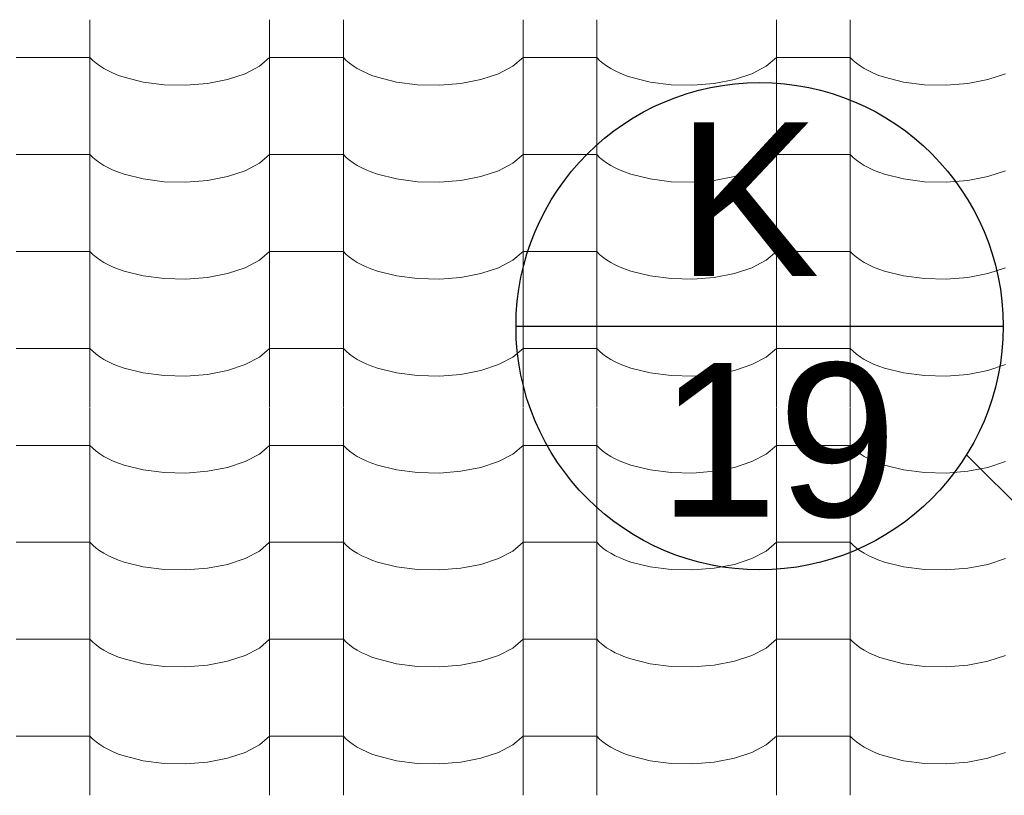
# Model space of a CAD drawing. Header units: millimetres. Extents: x -36478 to 31050, y -14815 to 11827.
# Tile 469 of 656: x -9469 to -8828, y 9608 to 10113. Entities that reach past the tile are written whole.
import ezdxf

# ---------------------------------------------------------------- set-up
doc = ezdxf.new("R2010")
doc.units = ezdxf.units.MM
doc.header["$MEASUREMENT"] = 0
for name, color, linetype in [('Nové_Kóty - SP', 7, 'Continuous'), ('Nové_Popis', 7, 'Continuous'), ('Nové_Výplně - Povrchové', 7, 'Continuous')]:
    doc.layers.add(name, color=color, linetype=linetype)
doc.styles.add('GENEROVANÝ_STYL_1', font='txt')
doc.styles.add('GENEROVANÝ_STYL_2', font='txt')
doc.dimstyles.new('GENEROVANÝ_STYL__1', dxfattribs={"dimtxt": 125, "dimasz": 190, "dimexe": 0.18, "dimexo": 300, "dimgap": 0, "dimtad": 1, "dimdec": 0, "dimzin": 0, "dimdsep": 46, "dimtxsty": 'GENEROVANÝ_STYL_2', "dimblk": 'ARROWHEAD_6', "dimblk1": 'ARROWHEAD_6', "dimblk2": 'ARROWHEAD_6', "dimcen": 0.09, "dimclrd": 1, "dimclre": 1, "dimclrt": 1, "dimazin": 0, "dimtfac": 1, "dimtdec": 4, "dimtmove": 0, "dimatfit": 3, "dimfxl": 1, "dimtolj": 1, "dimtzin": 0, "dimarcsym": 0})
doc.dimstyles.new('GENEROVANÝ_STYL__2', dxfattribs={"dimtxt": 125, "dimasz": 190, "dimexe": 0.18, "dimexo": 300, "dimgap": 0, "dimtad": 1, "dimdec": 0, "dimzin": 0, "dimdsep": 46, "dimtxsty": 'GENEROVANÝ_STYL_2', "dimblk": 'ARROWHEAD_6', "dimblk1": 'ARROWHEAD_6', "dimblk2": 'ARROWHEAD_6', "dimcen": 0.09, "dimclrd": 1, "dimclre": 1, "dimclrt": 1, "dimazin": 0, "dimtfac": 1, "dimtdec": 4, "dimtmove": 2, "dimatfit": 3, "dimfxl": 1, "dimtolj": 1, "dimtzin": 0, "dimarcsym": 0})

# ---------------------------------------------------------------- blocks, each defined once
blk = doc.blocks.new('*X13')
at = {"layer": 'Nové_Výplně - Povrchové', "color": 21, "linetype": 'Continuous', "lineweight": 20, "true_color": 0xffaaaa}
for p, q in [((-9423.69, 10112.65), (-9423.69, 10049.77)), ((-9306.72, 10112.65), (-9306.72, 10049.77)), ((-9258.69, 10112.65), (-9258.69, 10049.77)), ((-9141.72, 10112.65), (-9141.72, 10049.77)), ((-9093.69, 10112.65), (-9093.69, 10049.77)), ((-8976.72, 10112.65), (-8976.72, 10049.77)), ((-8928.69, 10112.65), (-8928.69, 10049.77)), ((-9447.71, 10088.12), (-9471.72, 10088.12)), ((-9423.69, 10088.12), (-9447.71, 10088.12)), ((-9423.69, 10088.12), (-9421.86, 10086.22)), ((-9421.86, 10086.22), (-9419.74, 10084.39)), ((-9419.74, 10084.39), (-9417.34, 10082.64)), ((-9313.39, 10082.43), (-9306.72, 10088.12)), ((-9282.71, 10088.12), (-9306.72, 10088.12)), ((-9258.69, 10088.12), (-9282.71, 10088.12)), ((-9258.69, 10088.12), (-9256.86, 10086.22)), ((-9256.86, 10086.22), (-9254.74, 10084.39)), ((-9254.74, 10084.39), (-9252.34, 10082.64)), ((-9148.39, 10082.43), (-9141.72, 10088.12)), ((-9117.71, 10088.12), (-9141.72, 10088.12)), ((-9093.69, 10088.12), (-9117.71, 10088.12)), ((-9093.69, 10088.12), (-9091.86, 10086.22)), ((-9091.86, 10086.22), (-9089.74, 10084.39)), ((-9089.74, 10084.39), (-9087.34, 10082.64)), ((-8983.39, 10082.43), (-8976.72, 10088.12)), ((-8952.71, 10088.12), (-8976.72, 10088.12)), ((-8928.69, 10088.12), (-8952.71, 10088.12)), ((-8928.69, 10088.12), (-8926.86, 10086.22)), ((-8926.86, 10086.22), (-8924.74, 10084.39)), ((-8924.74, 10084.39), (-8922.34, 10082.64)), ((-9417.34, 10082.64), (-9414.65, 10080.97)), ((-9414.65, 10080.97), (-9411.71, 10079.39)), ((-9411.71, 10079.39), (-9408.53, 10077.91)), ((-9408.53, 10077.91), (-9405.12, 10076.54)), ((-9405.12, 10076.54), (-9401.5, 10075.29)), ((-9334.18, 10073.77), (-9322.7, 10077.56)), ((-9322.7, 10077.56), (-9313.39, 10082.43)), ((-9252.34, 10082.64), (-9249.65, 10080.97)), ((-9249.65, 10080.97), (-9246.71, 10079.39)), ((-9246.71, 10079.39), (-9243.53, 10077.91)), ((-9243.53, 10077.91), (-9240.12, 10076.54)), ((-9240.12, 10076.54), (-9236.5, 10075.29)), ((-9169.18, 10073.77), (-9157.7, 10077.56)), ((-9157.7, 10077.56), (-9148.39, 10082.43)), ((-9087.34, 10082.64), (-9084.65, 10080.97)), ((-9084.65, 10080.97), (-9081.71, 10079.39)), ((-9081.71, 10079.39), (-9078.53, 10077.91)), ((-9078.53, 10077.91), (-9075.12, 10076.54)), ((-9075.12, 10076.54), (-9071.5, 10075.29)), ((-9004.18, 10073.77), (-8992.7, 10077.56)), ((-8992.7, 10077.56), (-8983.39, 10082.43)), ((-8922.34, 10082.64), (-8919.65, 10080.97)), ((-8919.65, 10080.97), (-8916.71, 10079.39)), ((-8916.71, 10079.39), (-8913.53, 10077.91)), ((-8913.53, 10077.91), (-8910.12, 10076.54)), ((-8910.12, 10076.54), (-8906.5, 10075.29)), ((-8839.18, 10073.77), (-8827.7, 10077.56)), ((-9401.5, 10075.29), (-9389.05, 10072.19)), ((-9389.05, 10072.19), (-9375.39, 10070.43)), ((-9375.39, 10070.43), (-9361.21, 10070.11)), ((-9361.21, 10070.11), (-9347.24, 10071.24)), ((-9347.24, 10071.24), (-9334.18, 10073.77)), ((-9236.5, 10075.29), (-9224.05, 10072.19)), ((-9224.05, 10072.19), (-9210.39, 10070.43)), ((-9210.39, 10070.43), (-9196.21, 10070.11)), ((-9196.21, 10070.11), (-9182.24, 10071.24)), ((-9182.24, 10071.24), (-9169.18, 10073.77)), ((-9071.5, 10075.29), (-9059.05, 10072.19)), ((-9059.05, 10072.19), (-9045.39, 10070.43)), ((-9045.39, 10070.43), (-9031.21, 10070.11)), ((-9031.21, 10070.11), (-9017.24, 10071.24)), ((-9017.24, 10071.24), (-9004.18, 10073.77)), ((-8906.5, 10075.29), (-8894.05, 10072.19)), ((-8894.05, 10072.19), (-8880.39, 10070.43)), ((-8880.39, 10070.43), (-8866.21, 10070.11)), ((-8866.21, 10070.11), (-8852.24, 10071.24)), ((-8852.24, 10071.24), (-8839.18, 10073.77)), ((-9423.69, 10049.55), (-9423.69, 9986.67)), ((-9306.72, 10049.55), (-9306.72, 9986.67)), ((-9258.69, 10049.55), (-9258.69, 9986.67)), ((-9141.72, 10049.55), (-9141.72, 9986.67)), ((-9093.69, 10049.55), (-9093.69, 9986.67)), ((-8976.72, 10049.55), (-8976.72, 9986.67)), ((-8928.69, 10049.55), (-8928.69, 9986.67)), ((-9447.71, 10025.01), (-9471.72, 10025.01)), ((-9423.69, 10025.01), (-9447.71, 10025.01)), ((-9423.69, 10025.01), (-9421.86, 10023.12)), ((-9421.86, 10023.12), (-9419.74, 10021.29)), ((-9419.74, 10021.29), (-9417.34, 10019.53)), ((-9417.34, 10019.53), (-9414.65, 10017.86)), ((-9322.7, 10014.46), (-9313.39, 10019.32)), ((-9313.39, 10019.32), (-9306.72, 10025.01)), ((-9282.71, 10025.01), (-9306.72, 10025.01)), ((-9258.69, 10025.01), (-9282.71, 10025.01)), ((-9258.69, 10025.01), (-9256.86, 10023.12)), ((-9256.86, 10023.12), (-9254.74, 10021.29)), ((-9254.74, 10021.29), (-9252.34, 10019.53)), ((-9252.34, 10019.53), (-9249.65, 10017.86)), ((-9157.7, 10014.46), (-9148.39, 10019.32)), ((-9148.39, 10019.32), (-9141.72, 10025.01)), ((-9117.71, 10025.01), (-9141.72, 10025.01)), ((-9093.69, 10025.01), (-9117.71, 10025.01)), ((-9093.69, 10025.01), (-9091.86, 10023.12)), ((-9091.86, 10023.12), (-9089.74, 10021.29)), ((-9089.74, 10021.29), (-9087.34, 10019.53)), ((-9087.34, 10019.53), (-9084.65, 10017.86)), ((-8992.7, 10014.46), (-8983.39, 10019.32)), ((-8983.39, 10019.32), (-8976.72, 10025.01)), ((-8952.71, 10025.01), (-8976.72, 10025.01)), ((-8928.69, 10025.01), (-8952.71, 10025.01)), ((-8928.69, 10025.01), (-8926.86, 10023.12)), ((-8926.86, 10023.12), (-8924.74, 10021.29)), ((-8924.74, 10021.29), (-8922.34, 10019.53)), ((-8922.34, 10019.53), (-8919.65, 10017.86)), ((-9414.65, 10017.86), (-9411.71, 10016.28)), ((-9411.71, 10016.28), (-9408.53, 10014.81)), ((-9408.53, 10014.81), (-9405.12, 10013.44)), ((-9405.12, 10013.44), (-9401.5, 10012.18)), ((-9334.18, 10010.67), (-9322.7, 10014.46)), ((-9249.65, 10017.86), (-9246.71, 10016.28)), ((-9246.71, 10016.28), (-9243.53, 10014.81)), ((-9243.53, 10014.81), (-9240.12, 10013.44)), ((-9240.12, 10013.44), (-9236.5, 10012.18)), ((-9169.18, 10010.67), (-9157.7, 10014.46)), ((-9084.65, 10017.86), (-9081.71, 10016.28)), ((-9081.71, 10016.28), (-9078.53, 10014.81)), ((-9078.53, 10014.81), (-9075.12, 10013.44)), ((-9075.12, 10013.44), (-9071.5, 10012.18)), ((-9004.18, 10010.67), (-8992.7, 10014.46)), ((-8919.65, 10017.86), (-8916.71, 10016.28)), ((-8916.71, 10016.28), (-8913.53, 10014.81)), ((-8913.53, 10014.81), (-8910.12, 10013.44)), ((-8910.12, 10013.44), (-8906.5, 10012.18)), ((-8839.18, 10010.67), (-8827.7, 10014.46)), ((-9401.5, 10012.18), (-9389.05, 10009.08)), ((-9389.05, 10009.08), (-9375.39, 10007.32)), ((-9375.39, 10007.32), (-9361.21, 10007.01)), ((-9361.21, 10007.01), (-9347.24, 10008.14)), ((-9347.24, 10008.14), (-9334.18, 10010.67)), ((-9236.5, 10012.18), (-9224.05, 10009.08)), ((-9224.05, 10009.08), (-9210.39, 10007.32)), ((-9210.39, 10007.32), (-9196.21, 10007.01)), ((-9196.21, 10007.01), (-9182.24, 10008.14)), ((-9182.24, 10008.14), (-9169.18, 10010.67)), ((-9071.5, 10012.18), (-9059.05, 10009.08)), ((-9059.05, 10009.08), (-9045.39, 10007.32)), ((-9045.39, 10007.32), (-9031.21, 10007.01)), ((-9031.21, 10007.01), (-9017.24, 10008.14)), ((-9017.24, 10008.14), (-9004.18, 10010.67)), ((-8906.5, 10012.18), (-8894.05, 10009.08)), ((-8894.05, 10009.08), (-8880.39, 10007.32)), ((-8880.39, 10007.32), (-8866.21, 10007.01)), ((-8866.21, 10007.01), (-8852.24, 10008.14)), ((-8852.24, 10008.14), (-8839.18, 10010.67)), ((-9423.69, 9986.44), (-9423.69, 9923.56)), ((-9306.72, 9986.44), (-9306.72, 9923.56)), ((-9258.69, 9986.44), (-9258.69, 9923.56)), ((-9141.72, 9986.44), (-9141.72, 9923.56)), ((-9093.69, 9986.44), (-9093.69, 9923.56)), ((-8976.72, 9986.44), (-8976.72, 9923.56)), ((-8928.69, 9986.44), (-8928.69, 9923.56)), ((-9447.71, 9961.91), (-9471.72, 9961.91)), ((-9423.69, 9961.91), (-9447.71, 9961.91)), ((-9423.69, 9961.91), (-9421.86, 9960.01)), ((-9313.39, 9956.22), (-9306.72, 9961.91)), ((-9282.71, 9961.91), (-9306.72, 9961.91)), ((-9258.69, 9961.91), (-9282.71, 9961.91)), ((-9258.69, 9961.91), (-9256.86, 9960.01)), ((-9148.39, 9956.22), (-9141.72, 9961.91)), ((-9117.71, 9961.91), (-9141.72, 9961.91)), ((-9093.69, 9961.91), (-9117.71, 9961.91)), ((-9093.69, 9961.91), (-9091.86, 9960.01)), ((-8983.39, 9956.22), (-8976.72, 9961.91)), ((-8952.71, 9961.91), (-8976.72, 9961.91)), ((-8928.69, 9961.91), (-8952.71, 9961.91)), ((-8928.69, 9961.91), (-8926.86, 9960.01)), ((-9421.86, 9960.01), (-9419.74, 9958.19)), ((-9419.74, 9958.19), (-9417.34, 9956.43)), ((-9417.34, 9956.43), (-9414.65, 9954.76)), ((-9414.65, 9954.76), (-9411.71, 9953.18)), ((-9322.7, 9951.35), (-9313.39, 9956.22)), ((-9256.86, 9960.01), (-9254.74, 9958.19)), ((-9254.74, 9958.19), (-9252.34, 9956.43)), ((-9252.34, 9956.43), (-9249.65, 9954.76)), ((-9249.65, 9954.76), (-9246.71, 9953.18)), ((-9157.7, 9951.35), (-9148.39, 9956.22)), ((-9091.86, 9960.01), (-9089.74, 9958.19)), ((-9089.74, 9958.19), (-9087.34, 9956.43)), ((-9087.34, 9956.43), (-9084.65, 9954.76)), ((-9084.65, 9954.76), (-9081.71, 9953.18)), ((-8992.7, 9951.35), (-8983.39, 9956.22)), ((-8926.86, 9960.01), (-8924.74, 9958.19)), ((-8924.74, 9958.19), (-8922.34, 9956.43)), ((-8922.34, 9956.43), (-8919.65, 9954.76)), ((-8919.65, 9954.76), (-8916.71, 9953.18)), ((-9411.71, 9953.18), (-9408.53, 9951.7)), ((-9408.53, 9951.7), (-9405.12, 9950.33)), ((-9405.12, 9950.33), (-9401.5, 9949.08)), ((-9401.5, 9949.08), (-9389.05, 9945.98)), ((-9334.18, 9947.56), (-9322.7, 9951.35)), ((-9246.71, 9953.18), (-9243.53, 9951.7)), ((-9243.53, 9951.7), (-9240.12, 9950.33)), ((-9240.12, 9950.33), (-9236.5, 9949.08)), ((-9236.5, 9949.08), (-9224.05, 9945.98)), ((-9169.18, 9947.56), (-9157.7, 9951.35)), ((-9081.71, 9953.18), (-9078.53, 9951.7)), ((-9078.53, 9951.7), (-9075.12, 9950.33)), ((-9075.12, 9950.33), (-9071.5, 9949.08)), ((-9071.5, 9949.08), (-9059.05, 9945.98)), ((-9004.18, 9947.56), (-8992.7, 9951.35)), ((-8916.71, 9953.18), (-8913.53, 9951.7)), ((-8913.53, 9951.7), (-8910.12, 9950.33)), ((-8910.12, 9950.33), (-8906.5, 9949.08)), ((-8906.5, 9949.08), (-8894.05, 9945.98)), ((-8839.18, 9947.56), (-8827.7, 9951.35)), ((-9389.05, 9945.98), (-9375.39, 9944.22)), ((-9375.39, 9944.22), (-9361.21, 9943.9)), ((-9361.21, 9943.9), (-9347.24, 9945.03)), ((-9347.24, 9945.03), (-9334.18, 9947.56)), ((-9224.05, 9945.98), (-9210.39, 9944.22)), ((-9210.39, 9944.22), (-9196.21, 9943.9)), ((-9196.21, 9943.9), (-9182.24, 9945.03)), ((-9182.24, 9945.03), (-9169.18, 9947.56)), ((-9059.05, 9945.98), (-9045.39, 9944.22)), ((-9045.39, 9944.22), (-9031.21, 9943.9)), ((-9031.21, 9943.9), (-9017.24, 9945.03)), ((-9017.24, 9945.03), (-9004.18, 9947.56)), ((-8894.05, 9945.98), (-8880.39, 9944.22)), ((-8880.39, 9944.22), (-8866.21, 9943.9)), ((-8866.21, 9943.9), (-8852.24, 9945.03)), ((-8852.24, 9945.03), (-8839.18, 9947.56)), ((-9423.69, 9923.34), (-9423.69, 9860.46)), ((-9306.72, 9923.34), (-9306.72, 9860.46)), ((-9258.69, 9923.34), (-9258.69, 9860.46)), ((-9141.72, 9923.34), (-9141.72, 9860.46)), ((-9093.69, 9923.34), (-9093.69, 9860.46)), ((-8976.72, 9923.34), (-8976.72, 9860.46)), ((-8928.69, 9923.34), (-8928.69, 9860.46)), ((-9447.71, 9898.8), (-9471.72, 9898.8)), ((-9423.69, 9898.8), (-9447.71, 9898.8)), ((-9423.69, 9898.8), (-9421.86, 9896.91)), ((-9313.39, 9893.12), (-9306.72, 9898.8)), ((-9282.71, 9898.8), (-9306.72, 9898.8)), ((-9258.69, 9898.8), (-9282.71, 9898.8)), ((-9258.69, 9898.8), (-9256.86, 9896.91)), ((-9148.39, 9893.12), (-9141.72, 9898.8)), ((-9117.71, 9898.8), (-9141.72, 9898.8)), ((-9093.69, 9898.8), (-9117.71, 9898.8)), ((-9093.69, 9898.8), (-9091.86, 9896.91)), ((-8983.39, 9893.12), (-8976.72, 9898.8)), ((-8952.71, 9898.8), (-8976.72, 9898.8)), ((-8928.69, 9898.8), (-8952.71, 9898.8)), ((-8928.69, 9898.8), (-8926.86, 9896.91)), ((-9421.86, 9896.91), (-9419.74, 9895.08)), ((-9419.74, 9895.08), (-9417.34, 9893.33)), ((-9417.34, 9893.33), (-9414.65, 9891.65)), ((-9414.65, 9891.65), (-9411.71, 9890.07)), ((-9322.7, 9888.25), (-9313.39, 9893.12)), ((-9256.86, 9896.91), (-9254.74, 9895.08)), ((-9254.74, 9895.08), (-9252.34, 9893.33)), ((-9252.34, 9893.33), (-9249.65, 9891.65)), ((-9249.65, 9891.65), (-9246.71, 9890.07)), ((-9157.7, 9888.25), (-9148.39, 9893.12)), ((-9091.86, 9896.91), (-9089.74, 9895.08)), ((-9089.74, 9895.08), (-9087.34, 9893.33)), ((-9087.34, 9893.33), (-9084.65, 9891.65)), ((-9084.65, 9891.65), (-9081.71, 9890.07)), ((-8992.7, 9888.25), (-8983.39, 9893.12)), ((-8926.86, 9896.91), (-8924.74, 9895.08)), ((-8924.74, 9895.08), (-8922.34, 9893.33)), ((-8922.34, 9893.33), (-8919.65, 9891.65)), ((-8919.65, 9891.65), (-8916.71, 9890.07)), ((-9411.71, 9890.07), (-9408.53, 9888.6)), ((-9408.53, 9888.6), (-9405.12, 9887.23)), ((-9405.12, 9887.23), (-9401.5, 9885.97)), ((-9401.5, 9885.97), (-9389.05, 9882.87)), ((-9347.24, 9881.93), (-9334.18, 9884.46)), ((-9334.18, 9884.46), (-9322.7, 9888.25)), ((-9246.71, 9890.07), (-9243.53, 9888.6)), ((-9243.53, 9888.6), (-9240.12, 9887.23)), ((-9240.12, 9887.23), (-9236.5, 9885.97)), ((-9236.5, 9885.97), (-9224.05, 9882.87)), ((-9182.24, 9881.93), (-9169.18, 9884.46)), ((-9169.18, 9884.46), (-9157.7, 9888.25)), ((-9081.71, 9890.07), (-9078.53, 9888.6)), ((-9078.53, 9888.6), (-9075.12, 9887.23)), ((-9075.12, 9887.23), (-9071.5, 9885.97)), ((-9071.5, 9885.97), (-9059.05, 9882.87)), ((-9017.24, 9881.93), (-9004.18, 9884.46)), ((-9004.18, 9884.46), (-8992.7, 9888.25)), ((-8916.71, 9890.07), (-8913.53, 9888.6)), ((-8913.53, 9888.6), (-8910.12, 9887.23)), ((-8910.12, 9887.23), (-8906.5, 9885.97)), ((-8906.5, 9885.97), (-8894.05, 9882.87)), ((-8852.24, 9881.93), (-8839.18, 9884.46)), ((-8839.18, 9884.46), (-8827.7, 9888.25)), ((-9389.05, 9882.87), (-9375.39, 9881.12)), ((-9375.39, 9881.12), (-9361.21, 9880.8)), ((-9361.21, 9880.8), (-9347.24, 9881.93)), ((-9224.05, 9882.87), (-9210.39, 9881.12)), ((-9210.39, 9881.12), (-9196.21, 9880.8)), ((-9196.21, 9880.8), (-9182.24, 9881.93)), ((-9059.05, 9882.87), (-9045.39, 9881.12)), ((-9045.39, 9881.12), (-9031.21, 9880.8)), ((-9031.21, 9880.8), (-9017.24, 9881.93)), ((-8894.05, 9882.87), (-8880.39, 9881.12)), ((-8880.39, 9881.12), (-8866.21, 9880.8)), ((-8866.21, 9880.8), (-8852.24, 9881.93)), ((-9423.69, 9860.23), (-9423.69, 9797.35)), ((-9306.72, 9860.23), (-9306.72, 9797.35)), ((-9258.69, 9860.23), (-9258.69, 9797.35)), ((-9141.72, 9860.23), (-9141.72, 9797.35)), ((-9093.69, 9860.23), (-9093.69, 9797.35)), ((-8976.72, 9860.23), (-8976.72, 9797.35)), ((-8928.69, 9860.23), (-8928.69, 9797.35)), ((-9447.71, 9835.7), (-9471.72, 9835.7)), ((-9423.69, 9835.7), (-9447.71, 9835.7)), ((-9423.69, 9835.7), (-9421.86, 9833.81)), ((-9421.86, 9833.81), (-9419.74, 9831.98)), ((-9313.39, 9830.01), (-9306.72, 9835.7)), ((-9282.71, 9835.7), (-9306.72, 9835.7)), ((-9258.69, 9835.7), (-9282.71, 9835.7)), ((-9258.69, 9835.7), (-9256.86, 9833.81)), ((-9256.86, 9833.81), (-9254.74, 9831.98)), ((-9148.39, 9830.01), (-9141.72, 9835.7)), ((-9117.71, 9835.7), (-9141.72, 9835.7)), ((-9093.69, 9835.7), (-9117.71, 9835.7)), ((-9093.69, 9835.7), (-9091.86, 9833.81)), ((-9091.86, 9833.81), (-9089.74, 9831.98)), ((-8983.39, 9830.01), (-8976.72, 9835.7)), ((-8952.71, 9835.7), (-8976.72, 9835.7)), ((-8928.69, 9835.7), (-8952.71, 9835.7)), ((-8928.69, 9835.7), (-8926.86, 9833.81)), ((-8926.86, 9833.81), (-8924.74, 9831.98)), ((-9419.74, 9831.98), (-9417.34, 9830.22)), ((-9417.34, 9830.22), (-9414.65, 9828.55)), ((-9414.65, 9828.55), (-9411.71, 9826.97)), ((-9411.71, 9826.97), (-9408.53, 9825.49)), ((-9322.7, 9825.14), (-9313.39, 9830.01)), ((-9254.74, 9831.98), (-9252.34, 9830.22)), ((-9252.34, 9830.22), (-9249.65, 9828.55)), ((-9249.65, 9828.55), (-9246.71, 9826.97)), ((-9246.71, 9826.97), (-9243.53, 9825.49)), ((-9157.7, 9825.14), (-9148.39, 9830.01)), ((-9089.74, 9831.98), (-9087.34, 9830.22)), ((-9087.34, 9830.22), (-9084.65, 9828.55)), ((-9084.65, 9828.55), (-9081.71, 9826.97)), ((-9081.71, 9826.97), (-9078.53, 9825.49)), ((-8992.7, 9825.14), (-8983.39, 9830.01)), ((-8924.74, 9831.98), (-8922.34, 9830.22)), ((-8922.34, 9830.22), (-8919.65, 9828.55)), ((-8919.65, 9828.55), (-8916.71, 9826.97)), ((-8916.71, 9826.97), (-8913.53, 9825.49)), ((-9408.53, 9825.49), (-9405.12, 9824.12)), ((-9405.12, 9824.12), (-9401.5, 9822.87)), ((-9401.5, 9822.87), (-9389.05, 9819.77)), ((-9347.24, 9818.82), (-9334.18, 9821.35)), ((-9334.18, 9821.35), (-9322.7, 9825.14)), ((-9243.53, 9825.49), (-9240.12, 9824.12)), ((-9240.12, 9824.12), (-9236.5, 9822.87)), ((-9236.5, 9822.87), (-9224.05, 9819.77)), ((-9182.24, 9818.82), (-9169.18, 9821.35)), ((-9169.18, 9821.35), (-9157.7, 9825.14)), ((-9078.53, 9825.49), (-9075.12, 9824.12)), ((-9075.12, 9824.12), (-9071.5, 9822.87)), ((-9071.5, 9822.87), (-9059.05, 9819.77)), ((-9017.24, 9818.82), (-9004.18, 9821.35)), ((-9004.18, 9821.35), (-8992.7, 9825.14)), ((-8913.53, 9825.49), (-8910.12, 9824.12)), ((-8910.12, 9824.12), (-8906.5, 9822.87)), ((-8906.5, 9822.87), (-8894.05, 9819.77)), ((-8852.24, 9818.82), (-8839.18, 9821.35)), ((-8839.18, 9821.35), (-8827.7, 9825.14)), ((-9389.05, 9819.77), (-9375.39, 9818.01)), ((-9375.39, 9818.01), (-9361.21, 9817.69)), ((-9361.21, 9817.69), (-9347.24, 9818.82)), ((-9224.05, 9819.77), (-9210.39, 9818.01)), ((-9210.39, 9818.01), (-9196.21, 9817.69)), ((-9196.21, 9817.69), (-9182.24, 9818.82)), ((-9059.05, 9819.77), (-9045.39, 9818.01)), ((-9045.39, 9818.01), (-9031.21, 9817.69)), ((-9031.21, 9817.69), (-9017.24, 9818.82)), ((-8894.05, 9819.77), (-8880.39, 9818.01)), ((-8880.39, 9818.01), (-8866.21, 9817.69)), ((-8866.21, 9817.69), (-8852.24, 9818.82)), ((-9423.69, 9797.13), (-9423.69, 9734.25)), ((-9306.72, 9797.13), (-9306.72, 9734.25)), ((-9258.69, 9797.13), (-9258.69, 9734.25)), ((-9141.72, 9797.13), (-9141.72, 9734.25)), ((-9093.69, 9797.13), (-9093.69, 9734.25)), ((-8976.72, 9797.13), (-8976.72, 9734.25)), ((-8928.69, 9797.13), (-8928.69, 9734.25)), ((-9447.71, 9772.6), (-9471.72, 9772.6)), ((-9423.69, 9772.6), (-9447.71, 9772.6)), ((-9423.69, 9772.6), (-9421.86, 9770.7)), ((-9421.86, 9770.7), (-9419.74, 9768.87)), ((-9419.74, 9768.87), (-9417.34, 9767.12)), ((-9313.39, 9766.91), (-9306.72, 9772.6)), ((-9282.71, 9772.6), (-9306.72, 9772.6)), ((-9258.69, 9772.6), (-9282.71, 9772.6)), ((-9258.69, 9772.6), (-9256.86, 9770.7)), ((-9256.86, 9770.7), (-9254.74, 9768.87)), ((-9254.74, 9768.87), (-9252.34, 9767.12)), ((-9148.39, 9766.91), (-9141.72, 9772.6)), ((-9117.71, 9772.6), (-9141.72, 9772.6)), ((-9093.69, 9772.6), (-9117.71, 9772.6)), ((-9093.69, 9772.6), (-9091.86, 9770.7)), ((-9091.86, 9770.7), (-9089.74, 9768.87)), ((-9089.74, 9768.87), (-9087.34, 9767.12)), ((-8983.39, 9766.91), (-8976.72, 9772.6)), ((-8952.71, 9772.6), (-8976.72, 9772.6)), ((-8928.69, 9772.6), (-8952.71, 9772.6)), ((-8928.69, 9772.6), (-8926.86, 9770.7)), ((-8926.86, 9770.7), (-8924.74, 9768.87)), ((-8924.74, 9768.87), (-8922.34, 9767.12)), ((-9417.34, 9767.12), (-9414.65, 9765.44)), ((-9414.65, 9765.44), (-9411.71, 9763.87)), ((-9411.71, 9763.87), (-9408.53, 9762.39)), ((-9322.7, 9762.04), (-9313.39, 9766.91)), ((-9252.34, 9767.12), (-9249.65, 9765.44)), ((-9249.65, 9765.44), (-9246.71, 9763.87)), ((-9246.71, 9763.87), (-9243.53, 9762.39)), ((-9157.7, 9762.04), (-9148.39, 9766.91)), ((-9087.34, 9767.12), (-9084.65, 9765.44)), ((-9084.65, 9765.44), (-9081.71, 9763.87)), ((-9081.71, 9763.87), (-9078.53, 9762.39)), ((-8992.7, 9762.04), (-8983.39, 9766.91)), ((-8922.34, 9767.12), (-8919.65, 9765.44)), ((-8919.65, 9765.44), (-8916.71, 9763.87)), ((-8916.71, 9763.87), (-8913.53, 9762.39)), ((-9408.53, 9762.39), (-9405.12, 9761.02)), ((-9405.12, 9761.02), (-9401.5, 9759.76)), ((-9401.5, 9759.76), (-9389.05, 9756.66)), ((-9389.05, 9756.66), (-9375.39, 9754.91)), ((-9347.24, 9755.72), (-9334.18, 9758.25)), ((-9334.18, 9758.25), (-9322.7, 9762.04)), ((-9243.53, 9762.39), (-9240.12, 9761.02)), ((-9240.12, 9761.02), (-9236.5, 9759.76)), ((-9236.5, 9759.76), (-9224.05, 9756.66)), ((-9224.05, 9756.66), (-9210.39, 9754.91)), ((-9182.24, 9755.72), (-9169.18, 9758.25)), ((-9169.18, 9758.25), (-9157.7, 9762.04)), ((-9078.53, 9762.39), (-9075.12, 9761.02)), ((-9075.12, 9761.02), (-9071.5, 9759.76)), ((-9071.5, 9759.76), (-9059.05, 9756.66)), ((-9059.05, 9756.66), (-9045.39, 9754.91)), ((-9017.24, 9755.72), (-9004.18, 9758.25)), ((-9004.18, 9758.25), (-8992.7, 9762.04)), ((-8913.53, 9762.39), (-8910.12, 9761.02)), ((-8910.12, 9761.02), (-8906.5, 9759.76)), ((-8906.5, 9759.76), (-8894.05, 9756.66)), ((-8894.05, 9756.66), (-8880.39, 9754.91)), ((-8852.24, 9755.72), (-8839.18, 9758.25)), ((-8839.18, 9758.25), (-8827.7, 9762.04)), ((-9375.39, 9754.91), (-9361.21, 9754.59)), ((-9361.21, 9754.59), (-9347.24, 9755.72)), ((-9210.39, 9754.91), (-9196.21, 9754.59)), ((-9196.21, 9754.59), (-9182.24, 9755.72)), ((-9045.39, 9754.91), (-9031.21, 9754.59)), ((-9031.21, 9754.59), (-9017.24, 9755.72)), ((-8880.39, 9754.91), (-8866.21, 9754.59)), ((-8866.21, 9754.59), (-8852.24, 9755.72)), ((-9423.69, 9734.02), (-9423.69, 9671.14)), ((-9306.72, 9734.02), (-9306.72, 9671.14)), ((-9258.69, 9734.02), (-9258.69, 9671.14)), ((-9141.72, 9734.02), (-9141.72, 9671.14)), ((-9093.69, 9734.02), (-9093.69, 9671.14)), ((-8976.72, 9734.02), (-8976.72, 9671.14)), ((-8928.69, 9734.02), (-8928.69, 9671.14)), ((-9447.71, 9709.49), (-9471.72, 9709.49)), ((-9423.69, 9709.49), (-9447.71, 9709.49)), ((-9423.69, 9709.49), (-9421.86, 9707.6)), ((-9421.86, 9707.6), (-9419.74, 9705.77)), ((-9419.74, 9705.77), (-9417.34, 9704.01)), ((-9313.39, 9703.8), (-9306.72, 9709.49)), ((-9282.71, 9709.49), (-9306.72, 9709.49)), ((-9258.69, 9709.49), (-9282.71, 9709.49)), ((-9258.69, 9709.49), (-9256.86, 9707.6)), ((-9256.86, 9707.6), (-9254.74, 9705.77)), ((-9254.74, 9705.77), (-9252.34, 9704.01)), ((-9148.39, 9703.8), (-9141.72, 9709.49)), ((-9117.71, 9709.49), (-9141.72, 9709.49)), ((-9093.69, 9709.49), (-9117.71, 9709.49)), ((-9093.69, 9709.49), (-9091.86, 9707.6)), ((-9091.86, 9707.6), (-9089.74, 9705.77)), ((-9089.74, 9705.77), (-9087.34, 9704.01)), ((-8983.39, 9703.8), (-8976.72, 9709.49)), ((-8952.71, 9709.49), (-8976.72, 9709.49)), ((-8928.69, 9709.49), (-8952.71, 9709.49)), ((-8928.69, 9709.49), (-8926.86, 9707.6)), ((-8926.86, 9707.6), (-8924.74, 9705.77)), ((-8924.74, 9705.77), (-8922.34, 9704.01)), ((-9417.34, 9704.01), (-9414.65, 9702.34)), ((-9414.65, 9702.34), (-9411.71, 9700.76)), ((-9411.71, 9700.76), (-9408.53, 9699.28)), ((-9408.53, 9699.28), (-9405.12, 9697.91)), ((-9334.18, 9695.14), (-9322.7, 9698.94)), ((-9322.7, 9698.94), (-9313.39, 9703.8)), ((-9252.34, 9704.01), (-9249.65, 9702.34)), ((-9249.65, 9702.34), (-9246.71, 9700.76)), ((-9246.71, 9700.76), (-9243.53, 9699.28)), ((-9243.53, 9699.28), (-9240.12, 9697.91)), ((-9169.18, 9695.14), (-9157.7, 9698.94)), ((-9157.7, 9698.94), (-9148.39, 9703.8)), ((-9087.34, 9704.01), (-9084.65, 9702.34)), ((-9084.65, 9702.34), (-9081.71, 9700.76)), ((-9081.71, 9700.76), (-9078.53, 9699.28)), ((-9078.53, 9699.28), (-9075.12, 9697.91)), ((-9004.18, 9695.14), (-8992.7, 9698.94)), ((-8992.7, 9698.94), (-8983.39, 9703.8)), ((-8922.34, 9704.01), (-8919.65, 9702.34)), ((-8919.65, 9702.34), (-8916.71, 9700.76)), ((-8916.71, 9700.76), (-8913.53, 9699.28)), ((-8913.53, 9699.28), (-8910.12, 9697.91)), ((-8839.18, 9695.14), (-8827.7, 9698.94)), ((-9405.12, 9697.91), (-9401.5, 9696.66)), ((-9401.5, 9696.66), (-9389.05, 9693.56)), ((-9389.05, 9693.56), (-9375.39, 9691.8)), ((-9361.21, 9691.48), (-9347.24, 9692.61)), ((-9347.24, 9692.61), (-9334.18, 9695.14)), ((-9240.12, 9697.91), (-9236.5, 9696.66)), ((-9236.5, 9696.66), (-9224.05, 9693.56)), ((-9224.05, 9693.56), (-9210.39, 9691.8)), ((-9196.21, 9691.48), (-9182.24, 9692.61)), ((-9182.24, 9692.61), (-9169.18, 9695.14)), ((-9075.12, 9697.91), (-9071.5, 9696.66)), ((-9071.5, 9696.66), (-9059.05, 9693.56)), ((-9059.05, 9693.56), (-9045.39, 9691.8)), ((-9031.21, 9691.48), (-9017.24, 9692.61)), ((-9017.24, 9692.61), (-9004.18, 9695.14)), ((-8910.12, 9697.91), (-8906.5, 9696.66)), ((-8906.5, 9696.66), (-8894.05, 9693.56)), ((-8894.05, 9693.56), (-8880.39, 9691.8)), ((-8866.21, 9691.48), (-8852.24, 9692.61)), ((-8852.24, 9692.61), (-8839.18, 9695.14)), ((-9375.39, 9691.8), (-9361.21, 9691.48)), ((-9210.39, 9691.8), (-9196.21, 9691.48)), ((-9045.39, 9691.8), (-9031.21, 9691.48)), ((-8880.39, 9691.8), (-8866.21, 9691.48)), ((-9423.69, 9670.92), (-9423.69, 9608.04)), ((-9306.72, 9670.92), (-9306.72, 9608.04)), ((-9258.69, 9670.92), (-9258.69, 9608.04)), ((-9141.72, 9670.92), (-9141.72, 9608.04)), ((-9093.69, 9670.92), (-9093.69, 9608.04)), ((-8976.72, 9670.92), (-8976.72, 9608.04)), ((-8928.69, 9670.92), (-8928.69, 9608.04)), ((-9447.71, 9646.39), (-9471.72, 9646.39)), ((-9423.69, 9646.39), (-9447.71, 9646.39)), ((-9423.69, 9646.39), (-9421.86, 9644.49)), ((-9421.86, 9644.49), (-9419.74, 9642.66)), ((-9419.74, 9642.66), (-9417.34, 9640.91)), ((-9417.34, 9640.91), (-9414.65, 9639.24)), ((-9322.7, 9635.83), (-9313.39, 9640.7)), ((-9313.39, 9640.7), (-9306.72, 9646.39)), ((-9282.71, 9646.39), (-9306.72, 9646.39)), ((-9258.69, 9646.39), (-9282.71, 9646.39)), ((-9258.69, 9646.39), (-9256.86, 9644.49)), ((-9256.86, 9644.49), (-9254.74, 9642.66)), ((-9254.74, 9642.66), (-9252.34, 9640.91)), ((-9252.34, 9640.91), (-9249.65, 9639.24)), ((-9157.7, 9635.83), (-9148.39, 9640.7)), ((-9148.39, 9640.7), (-9141.72, 9646.39)), ((-9117.71, 9646.39), (-9141.72, 9646.39)), ((-9093.69, 9646.39), (-9117.71, 9646.39)), ((-9093.69, 9646.39), (-9091.86, 9644.49)), ((-9091.86, 9644.49), (-9089.74, 9642.66)), ((-9089.74, 9642.66), (-9087.34, 9640.91)), ((-9087.34, 9640.91), (-9084.65, 9639.24)), ((-8992.7, 9635.83), (-8983.39, 9640.7)), ((-8983.39, 9640.7), (-8976.72, 9646.39)), ((-8952.71, 9646.39), (-8976.72, 9646.39)), ((-8928.69, 9646.39), (-8952.71, 9646.39)), ((-8928.69, 9646.39), (-8926.86, 9644.49)), ((-8926.86, 9644.49), (-8924.74, 9642.66)), ((-8924.74, 9642.66), (-8922.34, 9640.91)), ((-8922.34, 9640.91), (-8919.65, 9639.24)), ((-9414.65, 9639.24), (-9411.71, 9637.66)), ((-9411.71, 9637.66), (-9408.53, 9636.18)), ((-9408.53, 9636.18), (-9405.12, 9634.81)), ((-9405.12, 9634.81), (-9401.5, 9633.55)), ((-9334.18, 9632.04), (-9322.7, 9635.83)), ((-9249.65, 9639.24), (-9246.71, 9637.66)), ((-9246.71, 9637.66), (-9243.53, 9636.18)), ((-9243.53, 9636.18), (-9240.12, 9634.81)), ((-9240.12, 9634.81), (-9236.5, 9633.55)), ((-9169.18, 9632.04), (-9157.7, 9635.83)), ((-9084.65, 9639.24), (-9081.71, 9637.66)), ((-9081.71, 9637.66), (-9078.53, 9636.18)), ((-9078.53, 9636.18), (-9075.12, 9634.81)), ((-9075.12, 9634.81), (-9071.5, 9633.55)), ((-9004.18, 9632.04), (-8992.7, 9635.83)), ((-8919.65, 9639.24), (-8916.71, 9637.66)), ((-8916.71, 9637.66), (-8913.53, 9636.18)), ((-8913.53, 9636.18), (-8910.12, 9634.81)), ((-8910.12, 9634.81), (-8906.5, 9633.55)), ((-8839.18, 9632.04), (-8827.7, 9635.83)), ((-9401.5, 9633.55), (-9389.05, 9630.45)), ((-9389.05, 9630.45), (-9375.39, 9628.7)), ((-9375.39, 9628.7), (-9361.21, 9628.38)), ((-9361.21, 9628.38), (-9347.24, 9629.51)), ((-9347.24, 9629.51), (-9334.18, 9632.04)), ((-9236.5, 9633.55), (-9224.05, 9630.45)), ((-9224.05, 9630.45), (-9210.39, 9628.7)), ((-9210.39, 9628.7), (-9196.21, 9628.38)), ((-9196.21, 9628.38), (-9182.24, 9629.51)), ((-9182.24, 9629.51), (-9169.18, 9632.04)), ((-9071.5, 9633.55), (-9059.05, 9630.45)), ((-9059.05, 9630.45), (-9045.39, 9628.7)), ((-9045.39, 9628.7), (-9031.21, 9628.38)), ((-9031.21, 9628.38), (-9017.24, 9629.51)), ((-9017.24, 9629.51), (-9004.18, 9632.04)), ((-8906.5, 9633.55), (-8894.05, 9630.45)), ((-8894.05, 9630.45), (-8880.39, 9628.7)), ((-8880.39, 9628.7), (-8866.21, 9628.38)), ((-8866.21, 9628.38), (-8852.24, 9629.51)), ((-8852.24, 9629.51), (-8839.18, 9632.04))]:
    blk.add_line(p, q, dxfattribs=at)
blk = doc.blocks.new('výplň_6_1', base_point=(0, 0))
at = {"layer": 'Nové_Výplně - Povrchové', "color": 21, "linetype": 'Continuous', "lineweight": 20, "true_color": 0xffaaaa}
blk.add_blockref('*X13', (0, 0), dxfattribs=at)
blk = doc.blocks.new('*D6315')
at = {"layer": 'Nové_Kóty - SP', "color": 1, "linetype": 'Continuous', "lineweight": 25}
for p, q in [((-9579.03, 7654.66), (-6330.41, 9887.65)), ((-9409.09, 7407.43), (-9685.24, 7809.17)), ((-9553.27, 7793.71), (-9604.79, 7515.6)), ((-10050.41, 7330.64), (-9579.03, 7654.66)), ((-9880.48, 7083.42), (-10156.62, 7485.16)), ((-10024.65, 7469.7), (-10076.18, 7191.59)), ((-10174.03, 7245.68), (-10050.41, 7330.64))]:
    blk.add_line(p, q, dxfattribs=at)
at = {"layer": 'Nové_Kóty - SP', "color": 1, "lineweight": 25, "insert": (-9946.14, 7432.65), "char_height": 125, "attachment_point": 7, "rotation": 34.50335, "style": 'GENEROVANÝ_STYL_2'}
blk.add_mtext('\\A1;{\\pql;\\fArial|b0|i0|c0|p38;572}', dxfattribs=at)
blk = doc.blocks.new('ARROWHEAD_6')
at = {"color": 0, "linetype": 'Continuous', "lineweight": 0}
for p, q in [((-0.5, -0.5), (0.5, 0.5)), ((0, 0), (-1, 0))]:
    blk.add_line(p, q, dxfattribs=at)
blk = doc.blocks.new('*D6316')
at = {"layer": 'Nové_Kóty - SP', "color": 1, "linetype": 'Continuous', "lineweight": 25}
for p, q in [((-6330.41, 9887.65), (-4580.7, 11090.34)), ((-6160.47, 9640.43), (-6436.62, 10042.17)), ((-6304.64, 10026.71), (-6356.17, 9748.6)), ((-9579.03, 7654.66), (-6330.41, 9887.65)), ((-9553.27, 7793.71), (-9604.79, 7515.6))]:
    blk.add_line(p, q, dxfattribs=at)
at = {"layer": 'Nové_Kóty - SP', "color": 1, "lineweight": 25, "insert": (-8145, 8670.7), "char_height": 125, "attachment_point": 7, "rotation": 34.50335, "style": 'GENEROVANÝ_STYL_2'}
blk.add_mtext('\\A1;{\\pql;\\fArial|b0|i0|c0|p38;3\xa0942}', dxfattribs=at)
blk = doc.blocks.new('*D6326')
at = {"layer": 'Nové_Kóty - SP', "color": 1, "linetype": 'Continuous', "lineweight": 25}
for p, q in [((-4581.24, 11091.13), (-4857.39, 11492.87)), ((-4776.94, 11199.3), (-4725.42, 11477.41)), ((-4751.18, 11338.35), (-4627.57, 11423.32)), ((-10278.77, 7538.87), (-4751.18, 11338.35)), ((-10108.84, 7291.64), (-10384.98, 7693.38)), ((-10253.01, 7677.92), (-10304.54, 7399.81)), ((-10402.39, 7453.9), (-10278.77, 7538.87))]:
    blk.add_line(p, q, dxfattribs=at)
at = {"layer": 'Nové_Kóty - SP', "color": 1, "lineweight": 25, "insert": (-8042.9, 9106.07), "char_height": 125, "attachment_point": 7, "rotation": 34.50335, "style": 'GENEROVANÝ_STYL_2'}
blk.add_mtext('\\A1;{\\pql;\\fArial|b0|i0|c0|p38;6\xa0707- KROKEV}', dxfattribs=at)
blk = doc.blocks.new('*D6327')
at = {"layer": 'Nové_Kóty - SP', "color": 1, "linetype": 'Continuous', "lineweight": 25}
for p, q in [((-10443.65, 7778.73), (-4851.3, 11622.72)), ((-10273.71, 7531.5), (-10549.86, 7933.25)), ((-10294.79, 7517.01), (-10570.94, 7918.75)), ((-10417.88, 7917.78), (-10469.41, 7639.67)), ((-10490.49, 7625.18), (-10438.97, 7903.29)), ((-10464.73, 7764.24), (-10443.65, 7778.73)), ((-10588.34, 7679.27), (-10464.73, 7764.24))]:
    blk.add_line(p, q, dxfattribs=at)
at = {"layer": 'Nové_Kóty - SP', "color": 1, "lineweight": 25, "insert": (-10717.64, 7620.73), "char_height": 125, "attachment_point": 7, "rotation": 34.50335, "style": 'GENEROVANÝ_STYL_2'}
blk.add_mtext('\\A1;{\\pql;\\fArial|b0|i0|c0|p38;25}', dxfattribs=at)
blk = doc.blocks.new('*D6328')
at = {"layer": 'Nové_Kóty - SP', "color": 1, "linetype": 'Continuous', "lineweight": 25}
for p, q in [((-4681.37, 11375.49), (-4957.51, 11777.24)), ((-4877.07, 11483.67), (-4825.54, 11761.78)), ((-4851.3, 11622.72), (-4727.69, 11707.69)), ((-10443.65, 7778.73), (-4851.3, 11622.72)), ((-10417.88, 7917.78), (-10469.41, 7639.67)), ((-10490.49, 7625.18), (-10438.97, 7903.29))]:
    blk.add_line(p, q, dxfattribs=at)
at = {"layer": 'Nové_Kóty - SP', "color": 1, "lineweight": 25, "insert": (-7480.19, 9877.1), "char_height": 125, "attachment_point": 7, "rotation": 34.50335, "style": 'GENEROVANÝ_STYL_2'}
blk.add_mtext('\\A1;{\\pql;\\fArial|b0|i0|c0|p38;+ 6 787}', dxfattribs=at)

msp = doc.modelspace()

# ---------------------------------------------------------------- linework, layer by layer
at = {"layer": 'Nové_Popis', "color": 1, "linetype": 'Continuous', "lineweight": 25}
for p, q in [((-9146.32, 9913.25), (-8829.16, 9913.25)), ((-8853.05, 9829.55), (-8651.43, 9627.93))]:
    msp.add_line(p, q, dxfattribs=at)
msp.add_circle((-8987.74, 9913.25), 158.58, dxfattribs=at)

# ---------------------------------------------------------------- block references
at = {"layer": 'Nové_Výplně - Povrchové', "color": 21, "linetype": 'Continuous', "lineweight": 20, "true_color": 0xffaaaa}
msp.add_blockref('výplň_6_1', (0, 0), dxfattribs=at)

# ---------------------------------------------------------------- texts
at = {"layer": 'Nové_Popis', "color": 1, "linetype": 'Continuous', "lineweight": 25, "insert": (-8995.37, 9916.96), "char_height": 100, "attachment_point": 5, "line_spacing_factor": 0.940294, "style": 'GENEROVANÝ_STYL_1'}
msp.add_mtext('\\A1;{\\pqc;\\fArial|b0|i0|c238|p38;K\\P\\pqc;\\fArial|b0|i0|c238|p38; \\fArial|b0|i0|c238|p38;1\\fArial|b0|i0|c238|p38;9}', dxfattribs=at)

# ---------------------------------------------------------------- dimensions: what is measured, and where the dimension line sits
at = {"layer": 'Nové_Kóty - SP', "color": 1, "linetype": 'Continuous', "lineweight": 25}
for base, p1, p2, text, dimstyle, picture, middle in [((-4851.3, 11622.72), (-9826.86, 6881.41), (-4515.96, 11134.85), '+ 6 787', 'GENEROVANÝ_STYL__2', '*D6328', (-7268.85, 10098.2)), ((-10443.65, 7778.73), (-9842.86, 6859.52), (-9826.86, 6881.41), '25', 'GENEROVANÝ_STYL__1', '*D6327', (-10674.52, 7726.21)), ((-4751.18, 11338.35), (-9826.86, 6881.41), (-4362.54, 10772.95), '<MeasuredValue>- KROKEV', 'GENEROVANÝ_STYL__1', '*D6326', (-7174.22, 9779.01))]:
    dim = msp.add_linear_dim(base=base, p1=p1, p2=p2, angle=34.50335, text=text, dimstyle=dimstyle, dxfattribs=at)
    dim.commit()
    dim.dimension.update_dxf_attribs({"geometry": picture, "text_midpoint": middle, "dimtype": 160, "text_rotation": 34.50335})
for base, p1, p2, picture, middle in [((-6330.41, 9887.65), (-9271.51, 7207.26), (-6039.22, 9464.03), '*D6316', (-8003.47, 8843.83)), ((-9579.03, 7654.66), (-9825.09, 7002.84), (-9271.51, 7207.26), '*D6315', (-9863.75, 7565.13))]:
    dim = msp.add_linear_dim(base=base, p1=p1, p2=p2, angle=34.50335, dimstyle='GENEROVANÝ_STYL__1', dxfattribs=at)
    dim.commit()
    dim.dimension.update_dxf_attribs({"geometry": picture, "text_midpoint": middle, "dimtype": 160, "text_rotation": 34.50335})

doc.saveas('drawing.dxf')
